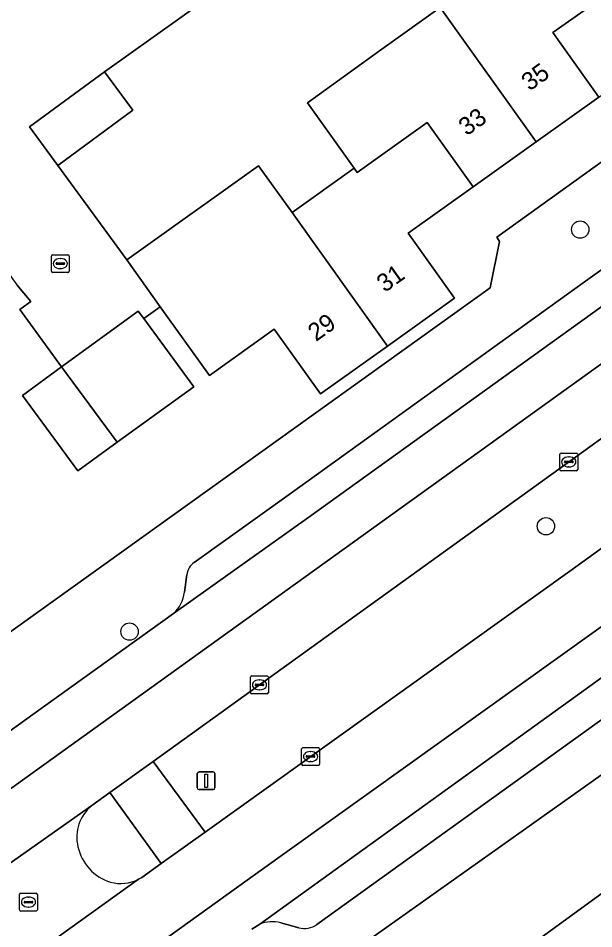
# Model space of a CAD drawing. Extents: x 158455 to 159797, y 387218 to 388672.
# Drawn here: x 159307.6 to 159340, y 387843.8 to 387895.1 of the extents above; entities that cross this region are included whole.
import ezdxf

# ---------------------------------------------------------------- set-up
doc = ezdxf.new("R2010")
doc.units = 0
for name, color, linetype in [('IMGEO_Berm_groen', 7, 'Continuous'), ('IMGEO_Boom', 7, 'Continuous'), ('IMGEO_Erf', 7, 'Continuous'), ('IMGEO_Kolk', 7, 'Continuous'), ('IMGEO_Lichtmast', 7, 'Continuous'), ('IMGEO_Muur', 7, 'Continuous'), ('IMGEO_Pand', 7, 'Continuous'), ('IMGEO_Pand_nummerreeks', 7, 'Continuous'), ('IMGEO_Parkeervlak_open', 7, 'Continuous'), ('IMGEO_Rijbaan_lokaal_gesloten', 7, 'Continuous'), ('IMGEO_Rijbaan_lokaal_open', 7, 'Continuous'), ('IMGEO_Rioolput', 7, 'Continuous'), ('IMGEO_Verkeerseiland_groen', 7, 'Continuous'), ('IMGEO_Voetpad_open', 7, 'Continuous')]:
    doc.layers.add(name, color=color, linetype=linetype)

msp = doc.modelspace()

# ---------------------------------------------------------------- linework, layer by layer
at = {"layer": 'IMGEO_Berm_groen'}
msp.add_lwpolyline([(159356.28, 387882.717), (159345.894, 387875.362), (159345.676, 387875.205), (159315.195, 387853.239), (159318.123, 387849.269), (159338.642, 387863.956), (159348.638, 387871.164), (159364.452, 387882.566), (159365.212, 387883.114)], dxfattribs=at)
at = {"layer": 'IMGEO_Boom'}
for centre in [(159339.229, 387883.167), (159337.303, 387866.476), (159313.867, 387860.544)]:
    msp.add_circle(centre, 0.489, dxfattribs=at)
at = {"layer": 'IMGEO_Erf'}
for points in [[(159317.94, 387895.937), (159312.459, 387892.051), (159314.055, 387889.888), (159309.837, 387886.775), (159313.718, 387881.463), (159321.126, 387886.751), (159323.028, 387884.128), (159326.514, 387886.616), (159323.887, 387890.297), (159327.944, 387893.22), (159331.344, 387895.67)], [(159340.285, 387890.623), (159336.748, 387888.098), (159333.211, 387885.574), (159329.557, 387882.966), (159332.165, 387879.311), (159328.388, 387876.615), (159324.61, 387873.919), (159322.015, 387877.555), (159318.365, 387874.951), (159315.599, 387878.827), (159314.666, 387878.158), (159317.491, 387874.319), (159313.179, 387871.196), (159310.96, 387869.588), (159307.835, 387873.823), (159310.038, 387875.449), (159307.702, 387878.67), (159308.309, 387879.114), (159307.526, 387880.06)], [(159306.71, 387860.208), (159320.241, 387869.91), (159334.17, 387879.897), (159334.693, 387882.49), (159334.531, 387882.749), (159342.48, 387888.439)], [(159343.471, 387854.637), (159322.539, 387839.791)], [(159343.076, 387833.684), (159338.183, 387830.135), (159337.63, 387830.896), (159336.662, 387830.194), (159332.614, 387827.258), (159327.35, 387834.519), (159332.274, 387838.09), (159332.365, 387838.156), (159331.512, 387839.332), (159336.407, 387842.88), (159341.3, 387846.428)]]:
    msp.add_lwpolyline(points, dxfattribs=at)
at = {"layer": 'IMGEO_Kolk'}
for p, q in [((159309.548, 387881.753), (159310.4, 387881.753)), ((159309.473, 387880.827), (159309.473, 387881.679)), ((159309.732, 387881.247), (159309.732, 387881.259)), ((159309.775, 387881.296), (159310.173, 387881.296)), ((159309.961, 387881.533), (159309.986, 387881.533)), ((159310.216, 387881.259), (159310.216, 387881.247)), ((159310.474, 387881.679), (159310.474, 387880.827)), ((159310.4, 387880.753), (159309.548, 387880.753)), ((159310.17, 387881.21), (159309.772, 387881.21)), ((159309.984, 387880.973), (159309.959, 387880.973)), ((159338.087, 387869.669), (159338.087, 387870.521)), ((159338.162, 387870.595), (159339.014, 387870.595)), ((159339.088, 387870.521), (159339.088, 387869.669)), ((159338.346, 387870.089), (159338.346, 387870.101)), ((159338.784, 387870.052), (159338.386, 387870.052)), ((159338.389, 387870.138), (159338.787, 387870.138)), ((159338.575, 387870.375), (159338.6, 387870.375)), ((159338.83, 387870.101), (159338.83, 387870.089)), ((159339.014, 387869.595), (159338.162, 387869.595)), ((159338.598, 387869.815), (159338.573, 387869.815)), ((159320.68, 387857.124), (159320.68, 387857.976)), ((159320.755, 387858.05), (159321.607, 387858.05)), ((159321.168, 387857.83), (159321.193, 387857.83)), ((159321.681, 387857.976), (159321.681, 387857.124)), ((159320.939, 387857.544), (159320.939, 387857.556)), ((159321.377, 387857.507), (159320.979, 387857.507)), ((159320.982, 387857.593), (159321.38, 387857.593)), ((159321.191, 387857.27), (159321.166, 387857.27)), ((159321.423, 387857.556), (159321.423, 387857.544)), ((159321.607, 387857.05), (159320.755, 387857.05)), ((159323.554, 387853.09), (159323.554, 387853.942)), ((159323.629, 387854.016), (159324.481, 387854.016)), ((159323.856, 387853.559), (159324.254, 387853.559)), ((159324.042, 387853.796), (159324.067, 387853.796)), ((159324.555, 387853.942), (159324.555, 387853.09)), ((159323.813, 387853.51), (159323.813, 387853.522)), ((159324.251, 387853.473), (159323.853, 387853.473)), ((159324.065, 387853.236), (159324.04, 387853.236)), ((159324.297, 387853.522), (159324.297, 387853.51)), ((159324.481, 387853.016), (159323.629, 387853.016))]:
    msp.add_line(p, q, dxfattribs=at)
for points in [[(159309.548, 387881.753), (159310.4, 387881.753)], [(159309.473, 387880.827), (159309.473, 387881.679)], [(159310.474, 387881.679), (159310.474, 387880.827)], [(159310.4, 387880.753), (159309.548, 387880.753)], [(159338.087, 387869.669), (159338.087, 387870.521)], [(159338.162, 387870.595), (159339.014, 387870.595)], [(159339.088, 387870.521), (159339.088, 387869.669)], [(159339.014, 387869.595), (159338.162, 387869.595)], [(159320.68, 387857.124), (159320.68, 387857.976)], [(159320.755, 387858.05), (159321.607, 387858.05)], [(159321.681, 387857.976), (159321.681, 387857.124)], [(159321.607, 387857.05), (159320.755, 387857.05)], [(159323.554, 387853.09), (159323.554, 387853.942)], [(159323.629, 387854.016), (159324.481, 387854.016)], [(159324.555, 387853.942), (159324.555, 387853.09)], [(159324.481, 387853.016), (159323.629, 387853.016)]]:
    msp.add_lwpolyline(points, dxfattribs=at)
for centre, radius, start, end in [((159309.55, 387881.677), 0.0765, 91.552, 178.448), ((159309.55, 387881.677), 0.0765, 91.552, 178.448), ((159310.398, 387881.677), 0.0765, 1.552, 88.448), ((159310.398, 387881.677), 0.0765, 1.552, 88.448), ((159309.772, 387881.256), 0.0403, 85.8775, 175.7526), ((159309.769, 387881.246), 0.0366, 178.938, 274.7102), ((159310.173, 387881.253), 0.043, 264.8664, 352.4533), ((159310.177, 387881.258), 0.0386, 1.7309, 96.639), ((159309.55, 387880.829), 0.0765, 181.552, 268.448), ((159309.55, 387880.829), 0.0765, 181.552, 268.448), ((159310.398, 387880.829), 0.0765, 271.552, 358.448), ((159310.398, 387880.829), 0.0765, 271.552, 358.448), ((159338.164, 387870.519), 0.0765, 91.552, 178.448), ((159338.164, 387870.519), 0.0765, 91.552, 178.448), ((159339.012, 387870.519), 0.0765, 1.552, 88.448), ((159339.012, 387870.519), 0.0765, 1.552, 88.448), ((159338.386, 387870.098), 0.0403, 85.8775, 175.7526), ((159338.383, 387870.088), 0.0366, 178.938, 274.7102), ((159338.787, 387870.095), 0.043, 264.8664, 352.4533), ((159338.791, 387870.1), 0.0386, 1.7309, 96.639), ((159338.164, 387869.671), 0.0765, 181.552, 268.448), ((159338.164, 387869.671), 0.0765, 181.552, 268.448), ((159339.012, 387869.671), 0.0765, 271.552, 358.448), ((159339.012, 387869.671), 0.0765, 271.552, 358.448), ((159320.757, 387857.974), 0.0765, 91.552, 178.448), ((159320.757, 387857.974), 0.0765, 91.552, 178.448), ((159321.605, 387857.974), 0.0765, 1.552, 88.448), ((159321.605, 387857.974), 0.0765, 1.552, 88.448), ((159320.979, 387857.553), 0.0403, 85.8775, 175.7526), ((159320.976, 387857.543), 0.0366, 178.938, 274.7102), ((159321.38, 387857.55), 0.043, 264.8664, 352.4533), ((159321.384, 387857.555), 0.0386, 1.7309, 96.639), ((159320.757, 387857.126), 0.0765, 181.552, 268.448), ((159320.757, 387857.126), 0.0765, 181.552, 268.448), ((159321.605, 387857.126), 0.0765, 271.552, 358.448), ((159321.605, 387857.126), 0.0765, 271.552, 358.448), ((159323.631, 387853.94), 0.0765, 91.552, 178.448), ((159323.631, 387853.94), 0.0765, 91.552, 178.448), ((159323.853, 387853.519), 0.0403, 85.8775, 175.7526), ((159324.258, 387853.521), 0.0386, 1.7309, 96.639), ((159324.479, 387853.94), 0.0765, 1.552, 88.448), ((159324.479, 387853.94), 0.0765, 1.552, 88.448), ((159323.631, 387853.092), 0.0765, 181.552, 268.448), ((159323.631, 387853.092), 0.0765, 181.552, 268.448), ((159323.85, 387853.509), 0.0366, 178.938, 274.7102), ((159324.254, 387853.516), 0.043, 264.8664, 352.4533), ((159324.479, 387853.092), 0.0765, 271.552, 358.448), ((159324.479, 387853.092), 0.0765, 271.552, 358.448)]:
    msp.add_arc(centre, radius, start, end, dxfattribs=at)
for centre, major_axis, ratio, start_param, end_param in [((159309.96, 387881.253), (-0.387, 0.002), 0.722429, 4.712389, 7.853982), ((159309.985, 387881.253), (-0.39, 0.002), 0.717154, 1.570796, 4.712389), ((159338.574, 387870.095), (-0.387, 0.002), 0.722429, 4.712389, 7.853982), ((159338.599, 387870.095), (-0.39, 0.002), 0.717154, 1.570796, 4.712389), ((159321.167, 387857.55), (-0.387, 0.002), 0.722429, 4.712389, 7.853982), ((159321.192, 387857.55), (-0.39, 0.002), 0.717154, 1.570796, 4.712389), ((159324.041, 387853.516), (-0.387, 0.002), 0.722429, 4.712389, 7.853982), ((159324.066, 387853.516), (-0.39, 0.002), 0.717154, 1.570796, 4.712389)]:
    msp.add_ellipse(centre, major_axis=major_axis, ratio=ratio, start_param=start_param, end_param=end_param, dxfattribs=at)
at = {"layer": 'IMGEO_Lichtmast'}
for p, q in [((159317.683, 387851.754), (159317.683, 387852.554)), ((159317.683, 387852.554), (159317.683, 387851.754)), ((159317.783, 387852.654), (159318.573, 387852.654)), ((159318.573, 387852.654), (159317.783, 387852.654)), ((159318.673, 387852.554), (159318.673, 387851.754)), ((159318.673, 387851.754), (159318.673, 387852.554)), ((159318.573, 387851.654), (159317.783, 387851.654)), ((159317.783, 387851.654), (159318.573, 387851.654))]:
    msp.add_line(p, q, dxfattribs=at)
msp.add_lwpolyline([(159318.103, 387852.529), (159318.253, 387852.529), (159318.253, 387851.779), (159318.103, 387851.779), (159318.103, 387852.529)], dxfattribs=at)
for centre, start, end in [((159317.783, 387852.554), 90, 180), ((159317.783, 387852.554), 90, 180), ((159318.573, 387852.554), 0, 90), ((159318.573, 387852.554), 360, 90), ((159317.783, 387851.754), 180, 270), ((159317.783, 387851.754), 180, 270), ((159318.573, 387851.754), 270, 0), ((159318.573, 387851.754), 270, 0)]:
    msp.add_arc(centre, 0.1, start, end, dxfattribs=at)
at = {"layer": 'IMGEO_Muur'}
msp.add_lwpolyline([(159306.71, 387860.208), (159320.241, 387869.91)], dxfattribs=at)
at = {"layer": 'IMGEO_Pand'}
for points in [[(159343.526, 387901.999), (159347.61, 387904.96), (159342.06, 387906.748), (159340.103, 387907.379), (159339.623, 387905.891), (159339.736, 387905.757), (159335.846, 387902.955), (159337.764, 387900.294), (159338.555, 387900.864), (159341.395, 387896.886), (159337.698, 387894.247), (159340.285, 387890.623), (159343.946, 387893.235), (159346.541, 387889.598), (159350.406, 387892.357)], [(159341.395, 387896.886), (159338.555, 387900.864), (159337.764, 387900.294), (159334.913, 387898.24), (159333.221, 387900.611), (159329.641, 387898.056), (159331.344, 387895.67), (159336.748, 387888.098), (159340.285, 387890.623), (159337.698, 387894.247)], [(159326.514, 387886.616), (159326.68, 387886.384), (159330.624, 387889.199), (159333.211, 387885.574), (159336.748, 387888.098), (159331.344, 387895.67), (159327.944, 387893.22), (159323.887, 387890.297)], [(159309.837, 387886.775), (159314.055, 387889.888), (159312.459, 387892.051), (159308.241, 387888.939)], [(159323.028, 387884.128), (159328.388, 387876.615), (159332.165, 387879.311), (159329.557, 387882.966), (159333.211, 387885.574), (159330.624, 387889.199), (159326.68, 387886.384), (159326.514, 387886.616)], [(159323.028, 387884.128), (159321.126, 387886.751), (159313.718, 387881.463), (159315.599, 387878.827), (159318.365, 387874.951), (159322.015, 387877.555), (159324.61, 387873.919), (159328.388, 387876.615)], [(159310.038, 387875.449), (159313.179, 387871.196), (159317.491, 387874.319), (159314.666, 387878.158), (159314.362, 387878.572)], [(159310.038, 387875.449), (159307.835, 387873.823), (159310.96, 387869.588), (159313.179, 387871.196)], [(159341.3, 387846.428), (159336.407, 387842.88), (159341.746, 387835.518), (159343.076, 387833.684), (159343.54, 387833.045), (159348.432, 387836.593), (159346.639, 387839.066)]]:
    msp.add_lwpolyline(points, close=True, dxfattribs=at)
at = {"layer": 'IMGEO_Parkeervlak_open'}
for points in [[(159316.35, 387861.572), (159323.96, 387866.983), (159340.384, 387878.806), (159349.008, 387884.995)], [(159346.104, 387884.979), (159339.403, 387880.171), (159322.981, 387868.349), (159317.505, 387864.44)], [(159369.918, 387879.202), (159369.081, 387878.578), (159367.911, 387877.741), (159363.719, 387874.745), (159321.2, 387844.081)], [(159324.412, 387844.065), (159364.854, 387873.162), (159369.046, 387876.159)], [(159317.095, 387863.76), (159316.96, 387862.76)], [(159322.379, 387844.159), (159323.394, 387843.881)]]:
    msp.add_lwpolyline(points, dxfattribs=at)
for centre, radius, start, end in [((159318.092, 387863.623), 1.006, 125.6747, 172.1503), ((159314.981, 387863.026), 1.997, 313.286, 352.3559), ((159321.901, 387842.432), 1.792, 74.531, 113.0391), ((159323.71, 387845.042), 1.203, 254.7748, 305.716)]:
    msp.add_arc(centre, radius, start, end, dxfattribs=at)
at = {"layer": 'IMGEO_Rijbaan_lokaal_gesloten'}
for points in [[(159364.535, 387890.821), (159362.464, 387894.175), (159362.457, 387894.163), (159361.328, 387892.332), (159359.814, 387890.367), (159358.762, 387889.229), (159357.6, 387888.103), (159356.584, 387887.282), (159350.468, 387882.827), (159305.218, 387850.303), (159292.142, 387840.964), (159262.355, 387819.579), (159234.134, 387799.313), (159220.483, 387789.45), (159216.18, 387787.175), (159211.29, 387784.59), (159210.462, 387784.13), (159210.849, 387783.357)], [(159354.012, 387888.584), (159349.008, 387884.995), (159340.384, 387878.806), (159323.96, 387866.983), (159316.35, 387861.572), (159308.421, 387855.888), (159293.728, 387845.297), (159287.268, 387840.723), (159282.188, 387837.126), (159268.697, 387827.422), (159256.568, 387818.725), (159245.96, 387811.116), (159232.525, 387801.459), (159231.582, 387800.745), (159227.168, 387797.404), (159223.103, 387794.452), (159220.664, 387792.671)], [(159292.142, 387840.964), (159305.218, 387850.303), (159350.468, 387882.827)], [(159294.287, 387838.368), (159294.964, 387838.856), (159296.798, 387840.179), (159297.34, 387840.57), (159299.915, 387842.426), (159300.067, 387842.536), (159311.752, 387850.758), (159312.761, 387851.485), (159315.195, 387853.239), (159345.676, 387875.205), (159345.894, 387875.362), (159356.28, 387882.717)], [(159320.755, 387843.81), (159321.2, 387844.081), (159363.719, 387874.745), (159367.911, 387877.741), (159369.081, 387878.578), (159369.918, 387879.202), (159372.224, 387881.172)], [(159348.638, 387871.164), (159338.642, 387863.956), (159318.123, 387849.269), (159315.655, 387847.503), (159314.556, 387846.716), (159314.38, 387846.615), (159303.363, 387838.728), (159303.062, 387838.512), (159300.257, 387836.508), (159299.684, 387836.098), (159297.82, 387834.766), (159297.206, 387834.328), (159280.691, 387822.526), (159270.371, 387815.125), (159259.925, 387807.634), (159241.009, 387794.063), (159231.446, 387787.171), (159217.149, 387776.687), (159212.048, 387773.054), (159211.04, 387772.323)], [(159342.201, 387862.095), (159320.964, 387846.898), (159301.822, 387833.141), (159283.029, 387819.662), (159266.445, 387807.778), (159243.853, 387791.543), (159230.826, 387782.182), (159225.716, 387778.318), (159221.438, 387774.616), (159219.859, 387773.204), (159214.645, 387768.545)], [(159283.029, 387819.662), (159301.822, 387833.141), (159320.964, 387846.898), (159342.201, 387862.095)]]:
    msp.add_lwpolyline(points, dxfattribs=at)
at = {"layer": 'IMGEO_Rijbaan_lokaal_open'}
for points in [[(159306.869, 387895.346), (159304.671, 387893.798), (159302.123, 387897.417), (159289.243, 387888.19), (159285.222, 387885.299), (159281.2, 387882.407), (159280.203, 387881.689), (159282.482, 387878.449), (159297.815, 387889.541), (159298.177, 387889.483), (159301.034, 387889.026), (159304.469, 387884.282), (159307.526, 387880.06), (159308.309, 387879.114), (159307.702, 387878.67), (159310.038, 387875.449), (159314.362, 387878.572), (159314.666, 387878.158), (159315.599, 387878.827), (159313.718, 387881.463), (159309.837, 387886.775), (159308.241, 387888.939), (159312.459, 387892.051), (159317.94, 387895.937)], [(159311.752, 387850.758), (159300.067, 387842.536), (159299.915, 387842.426)], [(159303.363, 387838.728), (159314.38, 387846.615)]]:
    msp.add_lwpolyline(points, dxfattribs=at)
for centre, radius, start, end in [((159313.159, 387848.989), 2.26, 128.4894, 193.9287), ((159313.614, 387849.032), 2.713, 192.5043, 252.4101), ((159313.368, 387848.588), 2.218, 255.0047, 297.16)]:
    msp.add_arc(centre, radius, start, end, dxfattribs=at)
at = {"layer": 'IMGEO_Rioolput'}
for p, q in [((159307.679, 387844.899), (159307.679, 387845.751)), ((159307.754, 387845.825), (159308.606, 387845.825)), ((159307.981, 387845.368), (159308.379, 387845.368)), ((159308.167, 387845.605), (159308.192, 387845.605)), ((159308.68, 387845.751), (159308.68, 387844.899)), ((159307.938, 387845.319), (159307.938, 387845.331)), ((159308.376, 387845.282), (159307.978, 387845.282)), ((159308.19, 387845.045), (159308.165, 387845.045)), ((159308.422, 387845.331), (159308.422, 387845.319)), ((159308.606, 387844.825), (159307.754, 387844.825))]:
    msp.add_line(p, q, dxfattribs=at)
for points in [[(159307.679, 387844.899), (159307.679, 387845.751)], [(159307.754, 387845.825), (159308.606, 387845.825)], [(159308.68, 387845.751), (159308.68, 387844.899)], [(159308.606, 387844.825), (159307.754, 387844.825)]]:
    msp.add_lwpolyline(points, dxfattribs=at)
for centre, radius, start, end in [((159307.756, 387845.749), 0.0765, 91.552, 178.448), ((159307.756, 387845.749), 0.0765, 91.552, 178.448), ((159307.978, 387845.328), 0.0403, 85.8775, 175.7526), ((159308.383, 387845.33), 0.0386, 1.7309, 96.639), ((159308.604, 387845.749), 0.0765, 1.552, 88.448), ((159308.604, 387845.749), 0.0765, 1.552, 88.448), ((159307.756, 387844.901), 0.0765, 181.552, 268.448), ((159307.756, 387844.901), 0.0765, 181.552, 268.448), ((159307.975, 387845.318), 0.0366, 178.938, 274.7102), ((159308.379, 387845.325), 0.043, 264.8664, 352.4533), ((159308.604, 387844.901), 0.0765, 271.552, 358.448), ((159308.604, 387844.901), 0.0765, 271.552, 358.448)]:
    msp.add_arc(centre, radius, start, end, dxfattribs=at)
for centre, major_axis, ratio, start_param, end_param in [((159308.166, 387845.325), (-0.387, 0.002), 0.722429, 4.712389, 7.853982), ((159308.191, 387845.325), (-0.39, 0.002), 0.717154, 1.570796, 4.712389)]:
    msp.add_ellipse(centre, major_axis=major_axis, ratio=ratio, start_param=start_param, end_param=end_param, dxfattribs=at)
at = {"layer": 'IMGEO_Verkeerseiland_groen'}
for points in [[(159312.761, 387851.485), (159311.752, 387850.758)], [(159314.38, 387846.615), (159314.556, 387846.716), (159315.655, 387847.503), (159312.761, 387851.485)]]:
    msp.add_lwpolyline(points, dxfattribs=at)
for centre, radius, start, end in [((159313.159, 387848.989), 2.26, 128.4894, 193.9287), ((159313.614, 387849.032), 2.713, 192.5043, 252.4101), ((159313.368, 387848.588), 2.218, 255.0047, 297.16)]:
    msp.add_arc(centre, radius, start, end, dxfattribs=at)
at = {"layer": 'IMGEO_Voetpad_open'}
for points in [[(159395.14, 387891.714), (159398.194, 387891.213), (159395.63, 387894.808), (159393.877, 387893.642), (159387.4, 387889.008), (159386.847, 387888.671), (159369.046, 387876.159), (159364.854, 387873.162), (159324.412, 387844.065)], [(159317.965, 387838.769), (159322.539, 387839.791), (159343.471, 387854.637), (159370.46, 387874.004), (159395.14, 387891.714)], [(159342.48, 387888.439), (159334.531, 387882.749), (159334.693, 387882.49), (159334.17, 387879.897), (159320.241, 387869.91), (159306.71, 387860.208), (159294.669, 387851.575), (159295.265, 387850.749), (159290.903, 387847.597), (159290.264, 387848.481), (159282.713, 387843.051), (159279.016, 387840.392), (159273.938, 387836.739), (159271.153, 387834.737), (159267.702, 387832.256), (159266.336, 387831.274), (159240.034, 387812.358)], [(159317.505, 387864.44), (159322.981, 387868.349), (159339.403, 387880.171), (159346.104, 387884.979)], [(159316.96, 387862.76), (159317.095, 387863.76)], [(159287.268, 387840.723), (159293.728, 387845.297), (159308.421, 387855.888), (159316.35, 387861.572)], [(159321.2, 387844.081), (159320.755, 387843.81)], [(159323.394, 387843.881), (159322.379, 387844.159)]]:
    msp.add_lwpolyline(points, dxfattribs=at)
msp.add_lwpolyline([(159315.195, 387853.239), (159312.761, 387851.485), (159315.655, 387847.503), (159318.123, 387849.269)], close=True, dxfattribs=at)
for centre, radius, start, end in [((159318.092, 387863.623), 1.006, 125.6747, 172.1503), ((159314.981, 387863.026), 1.997, 313.286, 352.3559), ((159321.901, 387842.432), 1.792, 74.531, 113.0391), ((159323.71, 387845.042), 1.203, 254.7748, 305.716)]:
    msp.add_arc(centre, radius, start, end, dxfattribs=at)

# ---------------------------------------------------------------- texts
at = {"layer": 'IMGEO_Pand_nummerreeks'}
for s, rotation, p in [('35', 35.5119, (159336.38, 387890.931)), ('33', 35.5143, (159332.843, 387888.407)), ('31', 35.5154, (159328.232, 387879.599)), ('29', 35.5154, (159324.362, 387876.837))]:
    msp.add_text(s, height=1, rotation=rotation, dxfattribs=at).set_placement(p)

doc.saveas('drawing.dxf')
